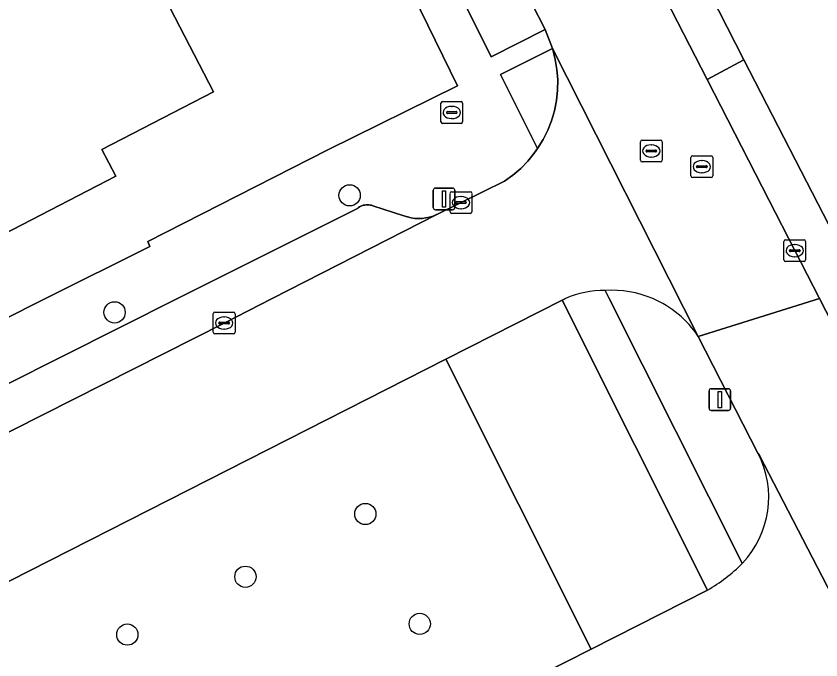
# Model space of a CAD drawing. Extents: x 162722 to 165104, y 384719 to 386284.
# Drawn here: x 163645.69 to 163682.71, y 384983.38 to 385013 of the extents above; entities that cross this region are included whole.
import ezdxf

# ---------------------------------------------------------------- set-up
doc = ezdxf.new("R2010")
doc.units = 0
for name, color, linetype in [('IMGEO_Berm_groen', 7, 'Continuous'), ('IMGEO_Boom', 7, 'Continuous'), ('IMGEO_Brandkraan', 7, 'Continuous'), ('IMGEO_Erf', 7, 'Continuous'), ('IMGEO_Groenvoorziening', 7, 'Continuous'), ('IMGEO_Kolk', 7, 'Continuous'), ('IMGEO_Lichtmast', 7, 'Continuous'), ('IMGEO_Pand', 7, 'Continuous'), ('IMGEO_Parkeervlak_open', 7, 'Continuous'), ('IMGEO_Rijbaan_lokaal_open', 7, 'Continuous'), ('IMGEO_Rioolput', 7, 'Continuous'), ('IMGEO_Verkeerseiland_groen', 7, 'Continuous'), ('IMGEO_Voetpad_open', 7, 'Continuous')]:
    doc.layers.add(name, color=color, linetype=linetype)

msp = doc.modelspace()

# ---------------------------------------------------------------- linework, layer by layer
at = {"layer": 'IMGEO_Berm_groen'}
msp.add_lwpolyline([(163672.137, 384983.875), (163665.451, 384997.209), (163617.155, 384972.654), (163616.682, 384972.414), (163623.451, 384959.212), (163623.737, 384959.356)], close=True, dxfattribs=at)
at = {"layer": 'IMGEO_Boom'}
for centre in [(163661.029, 385004.75), (163650.216, 384999.365), (163661.75, 384990.088), (163656.237, 384987.201), (163664.255, 384985.035), (163650.802, 384984.542)]:
    msp.add_circle(centre, 0.489, dxfattribs=at)
at = {"layer": 'IMGEO_Brandkraan'}
for p, q in [((163665.227, 385008.136), (163665.227, 385008.988)), ((163665.302, 385009.062), (163666.154, 385009.062)), ((163666.228, 385008.988), (163666.228, 385008.136)), ((163665.529, 385008.605), (163665.927, 385008.605)), ((163665.715, 385008.842), (163665.74, 385008.842)), ((163665.486, 385008.556), (163665.486, 385008.568)), ((163665.924, 385008.519), (163665.526, 385008.519)), ((163665.738, 385008.282), (163665.713, 385008.282)), ((163665.97, 385008.568), (163665.97, 385008.556)), ((163666.154, 385008.062), (163665.302, 385008.062))]:
    msp.add_line(p, q, dxfattribs=at)
for points in [[(163665.227, 385008.136), (163665.227, 385008.988)], [(163665.302, 385009.062), (163666.154, 385009.062)], [(163666.228, 385008.988), (163666.228, 385008.136)], [(163666.154, 385008.062), (163665.302, 385008.062)]]:
    msp.add_lwpolyline(points, dxfattribs=at)
for centre, radius, start, end in [((163665.304, 385008.986), 0.0765, 91.552, 178.448), ((163665.304, 385008.986), 0.0765, 91.552, 178.448), ((163666.152, 385008.986), 0.0765, 1.552, 88.448), ((163666.152, 385008.986), 0.0765, 1.552, 88.448), ((163665.526, 385008.565), 0.0403, 85.8775, 175.7526), ((163665.931, 385008.567), 0.0386, 1.7309, 96.639), ((163665.523, 385008.555), 0.0366, 178.938, 274.7102), ((163665.927, 385008.562), 0.043, 264.8664, 352.4533), ((163665.304, 385008.138), 0.0765, 181.552, 268.448), ((163665.304, 385008.138), 0.0765, 181.552, 268.448), ((163666.152, 385008.138), 0.0765, 271.552, 358.448), ((163666.152, 385008.138), 0.0765, 271.552, 358.448)]:
    msp.add_arc(centre, radius, start, end, dxfattribs=at)
for centre, major_axis, ratio, start_param, end_param in [((163665.714, 385008.562), (-0.387, 0.002), 0.722429, 4.712389, 7.853982), ((163665.739, 385008.562), (-0.39, 0.002), 0.717154, 1.570796, 4.712389)]:
    msp.add_ellipse(centre, major_axis=major_axis, ratio=ratio, start_param=start_param, end_param=end_param, dxfattribs=at)
at = {"layer": 'IMGEO_Erf'}
for points in [[(163644.998, 384998.979), (163647.04, 385000), (163651.838, 385002.399), (163651.744, 385002.622), (163660.022, 385006.836), (163665.987, 385009.79), (163660.208, 385021.626), (163657.18, 385027.726), (163655.42, 385031.238), (163652.689, 385036.751), (163648.759, 385044.647), (163647.366, 385044.347), (163622.325, 385038.391)], [(163757.669, 384995.182), (163755.228, 385000), (163754.144, 385002.139), (163753.91, 385002.58), (163753.157, 385003.995), (163752.338, 385003.569), (163740.176, 385027.426), (163738.567, 385026.557), (163738.822, 385026.058), (163738.155, 385025.71), (163714.087, 385013.147), (163707.49, 385026.219), (163704.586, 385031.975), (163675.935, 385017.371), (163676.458, 385016.283), (163679.164, 385010.981), (163682.06, 385005.355), (163684.816, 385000), (163686.673, 384996.393), (163688.473, 384992.888), (163695.133, 384979.723), (163697.839, 384974.289), (163705.48, 384959.251), (163707.512, 384955.385)]]:
    msp.add_lwpolyline(points, dxfattribs=at)
msp.add_lwpolyline([(163653.166, 385016.873), (163651.433, 385015.98), (163652.332, 385014.237), (163654.77, 385009.508), (163649.636, 385006.86), (163650.273, 385005.626), (163645.089, 385002.953), (163642.352, 385001.541), (163640.383, 385005.359), (163635.344, 385002.76), (163631.249, 385010.701), (163636.911, 385013.621), (163640.273, 385015.355), (163639.712, 385016.444), (163638.372, 385019.046), (163649.174, 385024.616)], close=True, dxfattribs=at)
at = {"layer": 'IMGEO_Groenvoorziening'}
msp.add_lwpolyline([(163664.227, 385023.703), (163661.889, 385022.506), (163667.546, 385011.127), (163670.02, 385012.378), (163669.115, 385014.151)], close=True, dxfattribs=at)
at = {"layer": 'IMGEO_Kolk'}
for p, q in [((163665.727, 385004.916), (163666.579, 385004.916)), ((163665.652, 385003.99), (163665.652, 385004.842)), ((163666.14, 385004.696), (163666.165, 385004.696)), ((163666.653, 385004.842), (163666.653, 385003.99)), ((163665.911, 385004.41), (163665.911, 385004.422)), ((163666.349, 385004.373), (163665.951, 385004.373)), ((163665.954, 385004.459), (163666.352, 385004.459)), ((163666.395, 385004.422), (163666.395, 385004.41)), ((163666.579, 385003.916), (163665.727, 385003.916)), ((163666.163, 385004.136), (163666.138, 385004.136)), ((163681.08, 385002.705), (163681.932, 385002.705)), ((163681.005, 385001.779), (163681.005, 385002.631)), ((163681.493, 385002.485), (163681.518, 385002.485)), ((163682.006, 385002.631), (163682.006, 385001.779)), ((163681.264, 385002.199), (163681.264, 385002.211)), ((163681.702, 385002.162), (163681.304, 385002.162)), ((163681.307, 385002.248), (163681.705, 385002.248)), ((163681.748, 385002.211), (163681.748, 385002.199)), ((163681.932, 385001.705), (163681.08, 385001.705)), ((163681.516, 385001.925), (163681.491, 385001.925)), ((163654.831, 384999.376), (163655.683, 384999.376)), ((163654.756, 384998.45), (163654.756, 384999.302)), ((163655.244, 384999.156), (163655.269, 384999.156)), ((163655.757, 384999.302), (163655.757, 384998.45)), ((163655.015, 384998.87), (163655.015, 384998.882)), ((163655.453, 384998.833), (163655.055, 384998.833)), ((163655.058, 384998.919), (163655.456, 384998.919)), ((163655.499, 384998.882), (163655.499, 384998.87)), ((163655.683, 384998.376), (163654.831, 384998.376)), ((163655.267, 384998.596), (163655.242, 384998.596))]:
    msp.add_line(p, q, dxfattribs=at)
for points in [[(163665.727, 385004.916), (163666.579, 385004.916)], [(163665.652, 385003.99), (163665.652, 385004.842)], [(163666.653, 385004.842), (163666.653, 385003.99)], [(163666.579, 385003.916), (163665.727, 385003.916)], [(163681.08, 385002.705), (163681.932, 385002.705)], [(163681.005, 385001.779), (163681.005, 385002.631)], [(163682.006, 385002.631), (163682.006, 385001.779)], [(163681.932, 385001.705), (163681.08, 385001.705)], [(163654.831, 384999.376), (163655.683, 384999.376)], [(163654.756, 384998.45), (163654.756, 384999.302)], [(163655.757, 384999.302), (163655.757, 384998.45)], [(163655.683, 384998.376), (163654.831, 384998.376)]]:
    msp.add_lwpolyline(points, dxfattribs=at)
for centre, radius, start, end in [((163665.729, 385004.84), 0.0765, 91.552, 178.448), ((163665.729, 385004.84), 0.0765, 91.552, 178.448), ((163666.577, 385004.84), 0.0765, 1.552, 88.448), ((163666.577, 385004.84), 0.0765, 1.552, 88.448), ((163665.951, 385004.419), 0.0403, 85.8775, 175.7526), ((163665.948, 385004.409), 0.0366, 178.938, 274.7102), ((163666.352, 385004.416), 0.043, 264.8664, 352.4533), ((163666.356, 385004.421), 0.0386, 1.7309, 96.639), ((163665.729, 385003.992), 0.0765, 181.552, 268.448), ((163665.729, 385003.992), 0.0765, 181.552, 268.448), ((163666.577, 385003.992), 0.0765, 271.552, 358.448), ((163666.577, 385003.992), 0.0765, 271.552, 358.448), ((163681.082, 385002.629), 0.0765, 91.552, 178.448), ((163681.082, 385002.629), 0.0765, 91.552, 178.448), ((163681.93, 385002.629), 0.0765, 1.552, 88.448), ((163681.93, 385002.629), 0.0765, 1.552, 88.448), ((163681.304, 385002.208), 0.0403, 85.8775, 175.7526), ((163681.301, 385002.198), 0.0366, 178.938, 274.7102), ((163681.705, 385002.205), 0.043, 264.8664, 352.4533), ((163681.709, 385002.21), 0.0386, 1.7309, 96.639), ((163681.082, 385001.781), 0.0765, 181.552, 268.448), ((163681.082, 385001.781), 0.0765, 181.552, 268.448), ((163681.93, 385001.781), 0.0765, 271.552, 358.448), ((163681.93, 385001.781), 0.0765, 271.552, 358.448), ((163654.833, 384999.3), 0.0765, 91.552, 178.448), ((163654.833, 384999.3), 0.0765, 91.552, 178.448), ((163655.681, 384999.3), 0.0765, 1.552, 88.448), ((163655.681, 384999.3), 0.0765, 1.552, 88.448), ((163655.055, 384998.879), 0.0403, 85.8775, 175.7526), ((163655.052, 384998.869), 0.0366, 178.938, 274.7102), ((163655.456, 384998.876), 0.043, 264.8664, 352.4533), ((163655.46, 384998.881), 0.0386, 1.7309, 96.639), ((163654.833, 384998.452), 0.0765, 181.552, 268.448), ((163654.833, 384998.452), 0.0765, 181.552, 268.448), ((163655.681, 384998.452), 0.0765, 271.552, 358.448), ((163655.681, 384998.452), 0.0765, 271.552, 358.448)]:
    msp.add_arc(centre, radius, start, end, dxfattribs=at)
for centre, major_axis, ratio, start_param, end_param in [((163666.139, 385004.416), (-0.387, 0.002), 0.722429, 4.712389, 7.853982), ((163666.164, 385004.416), (-0.39, 0.002), 0.717154, 1.570796, 4.712389), ((163681.492, 385002.205), (-0.387, 0.002), 0.722429, 4.712389, 7.853982), ((163681.517, 385002.205), (-0.39, 0.002), 0.717154, 1.570796, 4.712389), ((163655.243, 384998.876), (-0.387, 0.002), 0.722429, 4.712389, 7.853982), ((163655.268, 384998.876), (-0.39, 0.002), 0.717154, 1.570796, 4.712389)]:
    msp.add_ellipse(centre, major_axis=major_axis, ratio=ratio, start_param=start_param, end_param=end_param, dxfattribs=at)
at = {"layer": 'IMGEO_Lichtmast'}
for p, q in [((163664.877, 385004.186), (163664.877, 385004.986)), ((163664.877, 385004.986), (163664.877, 385004.186)), ((163664.977, 385005.086), (163665.767, 385005.086)), ((163665.767, 385005.086), (163664.977, 385005.086)), ((163665.867, 385004.986), (163665.867, 385004.186)), ((163665.867, 385004.186), (163665.867, 385004.986)), ((163665.767, 385004.086), (163664.977, 385004.086)), ((163664.977, 385004.086), (163665.767, 385004.086)), ((163677.561, 384994.952), (163677.561, 384995.752)), ((163677.561, 384995.752), (163677.561, 384994.952)), ((163677.661, 384995.852), (163678.451, 384995.852)), ((163678.451, 384995.852), (163677.661, 384995.852)), ((163678.551, 384995.752), (163678.551, 384994.952)), ((163678.551, 384994.952), (163678.551, 384995.752)), ((163678.451, 384994.852), (163677.661, 384994.852)), ((163677.661, 384994.852), (163678.451, 384994.852))]:
    msp.add_line(p, q, dxfattribs=at)
for points in [[(163665.297, 385004.961), (163665.447, 385004.961), (163665.447, 385004.211), (163665.297, 385004.211), (163665.297, 385004.961)], [(163677.981, 384995.727), (163678.131, 384995.727), (163678.131, 384994.977), (163677.981, 384994.977), (163677.981, 384995.727)]]:
    msp.add_lwpolyline(points, dxfattribs=at)
for centre, start, end in [((163664.977, 385004.986), 90, 180), ((163664.977, 385004.986), 90, 180), ((163665.767, 385004.986), 0, 90), ((163665.767, 385004.986), 360, 90), ((163664.977, 385004.186), 180, 270), ((163664.977, 385004.186), 180, 270), ((163665.767, 385004.186), 270, 0), ((163665.767, 385004.186), 270, 0), ((163677.661, 384995.752), 90, 180), ((163677.661, 384995.752), 90, 180), ((163678.451, 384995.752), 0, 90), ((163678.451, 384995.752), 360, 90), ((163677.661, 384994.952), 180, 270), ((163677.661, 384994.952), 180, 270), ((163678.451, 384994.952), 270, 0), ((163678.451, 384994.952), 270, 0)]:
    msp.add_arc(centre, 0.1, start, end, dxfattribs=at)
at = {"layer": 'IMGEO_Pand'}
msp.add_lwpolyline([(163652.332, 385014.237), (163651.433, 385015.98), (163653.166, 385016.873), (163649.174, 385024.616), (163638.372, 385019.046), (163639.712, 385016.444), (163640.273, 385015.355), (163636.911, 385013.621), (163631.249, 385010.701), (163635.344, 385002.76), (163640.383, 385005.359), (163642.352, 385001.541), (163645.089, 385002.953), (163650.273, 385005.626), (163649.636, 385006.86), (163654.77, 385009.508)], close=True, dxfattribs=at)
at = {"layer": 'IMGEO_Parkeervlak_open'}
msp.add_lwpolyline([(163680.322, 385004.517), (163681.506, 385002.205), (163682.643, 385000), (163684.946, 384995.532), (163686.673, 384996.393), (163684.816, 385000), (163682.06, 385005.355), (163679.164, 385010.981), (163677.472, 385010.083)], close=True, dxfattribs=at)
msp.add_lwpolyline([(163641.382, 384991.854), (163655.257, 384998.876), (163657.46, 385000), (163665.048, 385003.872), (163665.028, 385003.863), (163664.87, 385003.797), (163664.706, 385003.745), (163664.538, 385003.709), (163664.368, 385003.688), (163664.197, 385003.681), (163664.025, 385003.691), (163663.856, 385003.715), (163663.689, 385003.755), (163663.526, 385003.809), (163662.1, 385004.271), (163662.039, 385004.291), (163661.976, 385004.305), (163661.913, 385004.314), (163661.849, 385004.316), (163661.785, 385004.314), (163661.721, 385004.305), (163661.659, 385004.291), (163661.598, 385004.271), (163661.539, 385004.246), (163661.482, 385004.216), (163661.428, 385004.18), (163661.387, 385004.148), (163653.117, 385000), (163639.86, 384993.351)], dxfattribs=at)
at = {"layer": 'IMGEO_Rijbaan_lokaal_open'}
for points in [[(163656.609, 385040.488), (163657.094, 385039.073), (163657.714, 385037.444), (163659.519, 385033.267), (163660.553, 385031.048), (163661.124, 385029.925), (163661.231, 385029.718), (163664.227, 385023.703), (163669.115, 385014.151), (163670.02, 385012.378), (163670.362, 385011.498), (163677.068, 384998.261), (163682.643, 385000), (163681.506, 385002.205), (163680.322, 385004.517), (163677.472, 385010.083), (163674.748, 385015.408), (163672.002, 385020.715), (163668.815, 385026.977), (163665.185, 385034.287), (163663.652, 385037.67), (163662.755, 385039.803)], [(163677.068, 384998.261), (163670.362, 385011.498), (163670.372, 385011.465), (163670.491, 385011.004), (163670.568, 385010.534), (163670.602, 385010.059), (163670.594, 385009.583), (163670.543, 385009.109), (163670.451, 385008.642), (163670.317, 385008.185), (163670.143, 385007.742), (163669.929, 385007.316), (163669.679, 385006.911), (163669.522, 385006.686), (163669.227, 385006.318), (163668.9, 385005.979), (163668.543, 385005.671), (163668.161, 385005.395), (163666.153, 385004.416), (163665.048, 385003.872), (163657.46, 385000), (163655.257, 384998.876), (163641.382, 384991.854)], [(163617.155, 384972.654), (163665.451, 384997.209), (163670.8, 384999.928)], [(163670.8, 384999.928), (163670.957, 385000)], [(163693.405, 384978.87), (163689.884, 384985.748), (163686.744, 384992.011), (163684.946, 384995.532), (163682.643, 385000), (163677.068, 384998.261), (163679.812, 384992.892), (163679.873, 384992.805), (163687.684, 384977.706)], [(163686.166, 384979.51), (163686.783, 384978.976), (163687.684, 384977.706), (163679.873, 384992.805), (163679.812, 384992.892)], [(163677.489, 384986.586), (163672.137, 384983.875), (163623.737, 384959.356), (163623.451, 384959.212), (163618.991, 384956.952), (163620.8, 384953.334), (163623.194, 384954.539), (163631.813, 384958.848)]]:
    msp.add_lwpolyline(points, dxfattribs=at)
for centre, radius, start, end in [((163672.758, 384995.865), 4.51, 89.6531, 113.5328), ((163673.091, 384995.604), 4.781, 66.8544, 93.6686), ((163673.088, 384995.594), 4.791, 33.8234, 66.8669), ((163675.894, 384990.86), 4.414, 316.4735, 27.4118), ((163673.673, 384993.211), 7.645, 299.9461, 315.1635)]:
    msp.add_arc(centre, radius, start, end, dxfattribs=at)
at = {"layer": 'IMGEO_Rioolput'}
for p, q in [((163674.405, 385006.366), (163674.405, 385007.218)), ((163674.48, 385007.292), (163675.332, 385007.292)), ((163675.406, 385007.218), (163675.406, 385006.366)), ((163674.664, 385006.786), (163674.664, 385006.798)), ((163674.707, 385006.835), (163675.105, 385006.835)), ((163674.893, 385007.072), (163674.918, 385007.072)), ((163675.148, 385006.798), (163675.148, 385006.786)), ((163675.102, 385006.749), (163674.704, 385006.749)), ((163674.916, 385006.512), (163674.891, 385006.512)), ((163676.731, 385005.642), (163676.731, 385006.494)), ((163676.806, 385006.568), (163677.658, 385006.568)), ((163677.732, 385006.494), (163677.732, 385005.642)), ((163675.332, 385006.292), (163674.48, 385006.292)), ((163676.99, 385006.062), (163676.99, 385006.074)), ((163677.428, 385006.025), (163677.03, 385006.025)), ((163677.033, 385006.111), (163677.431, 385006.111)), ((163677.219, 385006.348), (163677.244, 385006.348)), ((163677.474, 385006.074), (163677.474, 385006.062)), ((163677.242, 385005.788), (163677.217, 385005.788)), ((163677.658, 385005.568), (163676.806, 385005.568))]:
    msp.add_line(p, q, dxfattribs=at)
for points in [[(163674.405, 385006.366), (163674.405, 385007.218)], [(163674.48, 385007.292), (163675.332, 385007.292)], [(163675.406, 385007.218), (163675.406, 385006.366)], [(163676.731, 385005.642), (163676.731, 385006.494)], [(163676.806, 385006.568), (163677.658, 385006.568)], [(163677.732, 385006.494), (163677.732, 385005.642)], [(163675.332, 385006.292), (163674.48, 385006.292)], [(163677.658, 385005.568), (163676.806, 385005.568)]]:
    msp.add_lwpolyline(points, dxfattribs=at)
for centre, radius, start, end in [((163674.482, 385007.216), 0.0765, 91.552, 178.448), ((163674.482, 385007.216), 0.0765, 91.552, 178.448), ((163675.33, 385007.216), 0.0765, 1.552, 88.448), ((163675.33, 385007.216), 0.0765, 1.552, 88.448), ((163674.704, 385006.795), 0.0403, 85.8775, 175.7526), ((163674.701, 385006.785), 0.0366, 178.938, 274.7102), ((163675.105, 385006.792), 0.043, 264.8664, 352.4533), ((163675.109, 385006.797), 0.0386, 1.7309, 96.639), ((163676.808, 385006.492), 0.0765, 91.552, 178.448), ((163676.808, 385006.492), 0.0765, 91.552, 178.448), ((163677.656, 385006.492), 0.0765, 1.552, 88.448), ((163677.656, 385006.492), 0.0765, 1.552, 88.448), ((163674.482, 385006.368), 0.0765, 181.552, 268.448), ((163674.482, 385006.368), 0.0765, 181.552, 268.448), ((163675.33, 385006.368), 0.0765, 271.552, 358.448), ((163675.33, 385006.368), 0.0765, 271.552, 358.448), ((163677.03, 385006.071), 0.0403, 85.8775, 175.7526), ((163677.027, 385006.061), 0.0366, 178.938, 274.7102), ((163677.431, 385006.068), 0.043, 264.8664, 352.4533), ((163677.435, 385006.073), 0.0386, 1.7309, 96.639), ((163676.808, 385005.644), 0.0765, 181.552, 268.448), ((163676.808, 385005.644), 0.0765, 181.552, 268.448), ((163677.656, 385005.644), 0.0765, 271.552, 358.448), ((163677.656, 385005.644), 0.0765, 271.552, 358.448)]:
    msp.add_arc(centre, radius, start, end, dxfattribs=at)
for centre, major_axis, ratio, start_param, end_param in [((163674.892, 385006.792), (-0.387, 0.002), 0.722429, 4.712389, 7.853982), ((163674.917, 385006.792), (-0.39, 0.002), 0.717154, 1.570796, 4.712389), ((163677.218, 385006.068), (-0.387, 0.002), 0.722429, 4.712389, 7.853982), ((163677.243, 385006.068), (-0.39, 0.002), 0.717154, 1.570796, 4.712389)]:
    msp.add_ellipse(centre, major_axis=major_axis, ratio=ratio, start_param=start_param, end_param=end_param, dxfattribs=at)
at = {"layer": 'IMGEO_Verkeerseiland_groen'}
for points in [[(163670.594, 385009.583), (163670.602, 385010.059), (163670.568, 385010.534), (163670.491, 385011.004), (163670.372, 385011.465), (163670.362, 385011.498), (163667.97, 385010.316), (163669.679, 385006.911), (163669.929, 385007.316), (163670.143, 385007.742), (163670.317, 385008.185), (163670.451, 385008.642), (163670.543, 385009.109)], [(163670.8, 384999.928), (163665.451, 384997.209), (163672.137, 384983.875), (163677.489, 384986.586)]]:
    msp.add_lwpolyline(points, close=True, dxfattribs=at)
for points in [[(163672.785, 385000.375), (163672.973, 385000), (163679.094, 384987.82)], [(163679.812, 384992.892), (163677.068, 384998.261)]]:
    msp.add_lwpolyline(points, dxfattribs=at)
for centre, radius, start, end in [((163673.091, 384995.604), 4.781, 66.8544, 93.6686), ((163673.088, 384995.594), 4.791, 33.8234, 66.8669), ((163675.894, 384990.86), 4.414, 316.4735, 27.4118)]:
    msp.add_arc(centre, radius, start, end, dxfattribs=at)
at = {"layer": 'IMGEO_Voetpad_open'}
for points in [[(163639.86, 384993.351), (163653.117, 385000), (163661.387, 385004.148), (163661.428, 385004.18), (163661.482, 385004.216), (163661.539, 385004.246), (163661.598, 385004.271), (163661.659, 385004.291), (163661.721, 385004.305), (163661.785, 385004.314), (163661.849, 385004.316), (163661.913, 385004.314), (163661.976, 385004.305), (163662.039, 385004.291), (163662.1, 385004.271), (163663.526, 385003.809), (163663.689, 385003.755), (163663.856, 385003.715), (163664.025, 385003.691), (163664.197, 385003.681), (163664.368, 385003.688), (163664.538, 385003.709), (163664.706, 385003.745), (163664.87, 385003.797), (163665.028, 385003.863), (163665.048, 385003.872), (163666.153, 385004.416), (163668.161, 385005.395), (163668.543, 385005.671), (163668.9, 385005.979), (163669.227, 385006.318), (163669.522, 385006.686), (163669.679, 385006.911), (163667.97, 385010.316), (163670.362, 385011.498), (163670.02, 385012.378), (163667.546, 385011.127), (163661.889, 385022.506)], [(163660.208, 385021.626), (163665.987, 385009.79), (163660.022, 385006.836), (163651.744, 385002.622), (163651.838, 385002.399), (163647.04, 385000), (163644.998, 384998.979)], [(163679.094, 384987.82), (163672.973, 385000), (163672.785, 385000.375)], [(163670.957, 385000), (163670.8, 384999.928), (163677.489, 384986.586)]]:
    msp.add_lwpolyline(points, dxfattribs=at)
msp.add_lwpolyline([(163677.472, 385010.083), (163679.164, 385010.981), (163676.458, 385016.283), (163674.748, 385015.408)], close=True, dxfattribs=at)
for centre, radius, start, end in [((163672.758, 384995.865), 4.51, 89.6531, 113.5328), ((163673.673, 384993.211), 7.645, 299.9461, 315.1635)]:
    msp.add_arc(centre, radius, start, end, dxfattribs=at)

doc.saveas('drawing.dxf')
